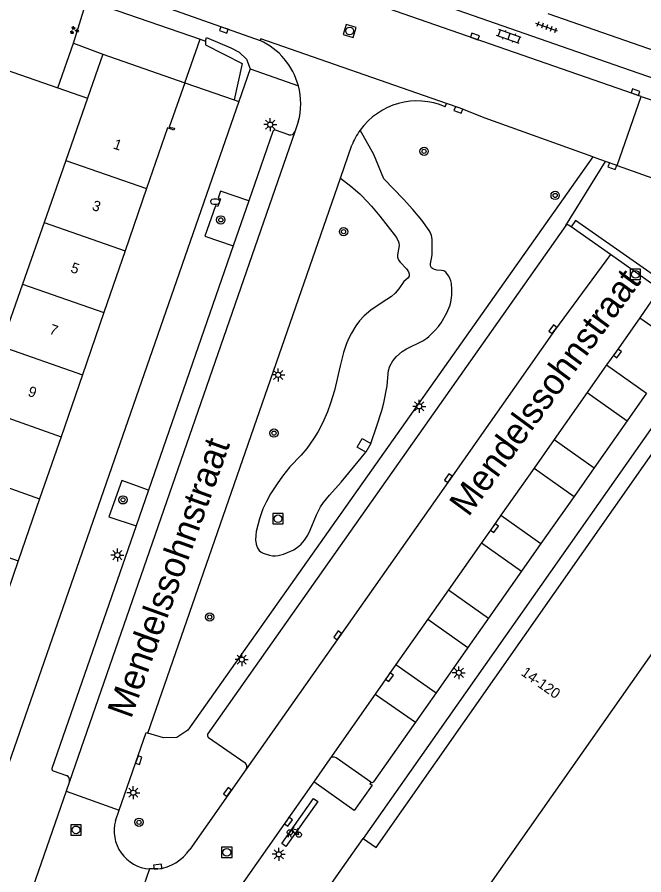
# Model space of a CAD drawing. Extents: x 132999 to 136000, y 398499 to 400501.
# Drawn here: x 133888.3 to 133948.7, y 399543.5 to 399626.2 of the extents above; entities that cross this region are included whole.
import ezdxf

# ---------------------------------------------------------------- set-up
doc = ezdxf.new("R2010")
doc.units = 0
for name, color, linetype in [('gg-afsc-muur', 7, 'Continuous'), ('gg-anno-huisnummerreeks BGT', 7, 'Continuous'), ('gg-anno-openbare ruimte label', 7, 'Continuous'), ('gg-bbg-hoofdgebouw', 7, 'Continuous'), ('gg-bbg-onder overbouw', 7, 'Continuous'), ('gg-bbg-pand overbouw', 7, 'Continuous'), ('gg-bbg-tussenscheiding', 7, 'Continuous'), ('gg-knt-verharding', 7, 'Continuous'), ('gg-knt-verharding nz', 7, 'Continuous'), ('gg-kntw-wadi', 7, 'Continuous'), ('gg-kwrk-uitstroombak niveau min 01', 7, 'Continuous'), ('gt-grn-groengrens', 7, 'Continuous'), ('gt-grn-vlakafsluiter', 7, 'Continuous'), ('gt-grn-weggrens', 7, 'Continuous'), ('gt-symb-boom', 7, 'Continuous'), ('gt-symb-brandkraan', 7, 'Continuous'), ('gt-symb-fietsenrek', 7, 'Continuous'), ('gt-symb-groenvak', 7, 'Continuous'), ('gt-symb-klinker verharding', 7, 'Continuous'), ('gt-symb-kolk', 7, 'Continuous'), ('gt-symb-lichtmast', 7, 'Continuous'), ('gt-symb-rioolschacht', 7, 'Continuous'), ('gt-symb-tegel verharding', 7, 'Continuous')]:
    doc.layers.add(name, color=color, linetype=linetype)

# ---------------------------------------------------------------- blocks, each defined once
blk = doc.blocks.new('gt0-BOOM')
at = {"layer": 'gt-symb-boom'}
for radius in [0.4, 0.2]:
    blk.add_circle((0, 0), radius, dxfattribs=at)
blk = doc.blocks.new('gt0-KOLK')
at = {"layer": 'gt-symb-kolk'}
blk.add_lwpolyline([(0, 0), (0.375, 0), (0.375, 0.4), (-0.375, 0.4), (-0.375, 0), (0, 0)], dxfattribs=at)
blk = doc.blocks.new('gt0-RS')
at = {"layer": 'gt-symb-rioolschacht'}
blk.add_lwpolyline([(-0.5, -0.5), (0.5, -0.5), (0.5, 0.5), (-0.5, 0.5)], close=True, dxfattribs=at)
blk.add_circle((0, 0), 0.375, dxfattribs=at)
blk = doc.blocks.new('gt0-KL1')
at = {"layer": 'gt-symb-klinker verharding'}
for p, q in [((-1.15, 0.3), (1.15, 0.3)), ((-1, -0.3), (-1, 0.3)), ((-0.5, 0.3), (-0.5, 0.45)), ((0, -0.3), (0, 0.3)), ((0.5, 0.3), (0.5, 0.45)), ((1, -0.3), (1, 0.3)), ((-1.15, -0.3), (1.15, -0.3)), ((-0.5, -0.45), (-0.5, -0.3)), ((0.5, -0.45), (0.5, -0.3))]:
    blk.add_line(p, q, dxfattribs=at)
blk = doc.blocks.new('gt0-TEG1')
at = {"layer": 'gt-symb-tegel verharding'}
for p, q in [((-1.125, 0), (1.125, 0)), ((-0.9, -0.25), (-0.9, 0.25)), ((-0.45, -0.25), (-0.45, 0.25)), ((0, -0.25), (0, 0.25)), ((0.45, -0.25), (0.45, 0.25)), ((0.9, -0.25), (0.9, 0.25))]:
    blk.add_line(p, q, dxfattribs=at)
blk = doc.blocks.new('gt0-LMAST')
at = {"layer": 'gt-symb-lichtmast'}
for p, q in [((-0.182, 0.173), (-0.447, 0.438)), ((-0.005, 0.246), (-0.005, 0.621)), ((0.172, 0.173), (0.437, 0.438)), ((-0.255, -0.004), (-0.63, -0.004)), ((-0.182, -0.181), (-0.447, -0.446)), ((-0.005, -0.254), (-0.005, -0.629)), ((0.437, -0.446), (0.172, -0.181)), ((0.245, -0.004), (0.62, -0.004))]:
    blk.add_line(p, q, dxfattribs=at)
blk.add_circle((-0.005, -0.004), 0.25, dxfattribs=at)
blk = doc.blocks.new('gt0-FREK')
at = {"layer": 'gt-symb-fietsenrek'}
for p, q in [((0.757, 0.841), (0.866, 0.816)), ((0.259, 0.762), (0.294, 0.823)), ((0.54, 0.335), (0.259, 0.762)), ((0.294, 0.823), (0.767, 0.714)), ((0.767, 0.714), (0.54, 0.335)), ((0.767, 0.714), (0.84, 0.822)), ((0.895, 0.252), (0.767, 0.714))]:
    blk.add_line(p, q, dxfattribs=at)
for points in [[(0.294, 0.823), (0.36, 0.937), (0.452, 0.935)], [(-0.124, 0), (-0.047, 0.312), (0.053, 0.312), (0.12, 0)], [(0.036, 0.476), (0.228, 0.708), (0.259, 0.762)], [(0.54, 0.335), (0.555, 0.305), (0.895, 0.252)]]:
    blk.add_lwpolyline(points, dxfattribs=at)
for centre in [(0.036, 0.476), (0.895, 0.252)]:
    blk.add_circle(centre, 0.252, dxfattribs=at)
blk = doc.blocks.new('gt0-BR')
at = {"layer": 'gt-symb-brandkraan'}
for centre, radius, start, end in [((-0.244, 0), 0.206, 107.56694, 252.43307), ((0.599, -2.664), 3, 106.89205, 107.56694), ((0, -0.691), 0.938, 73.10799, 106.89205), ((-0.599, -2.664), 3, 72.43309, 73.10799), ((0.244, 0), 0.206, 287.56695, 72.43309), ((0.599, 2.664), 3, 252.43307, 253.10797), ((0, 0.691), 0.938, 253.10797, 286.89206), ((-0.599, 2.664), 3, 286.89206, 287.56695)]:
    blk.add_arc(centre, radius, start, end, dxfattribs=at)
blk = doc.blocks.new('gt0-GRVAK')
at = {"layer": 'gt-symb-groenvak'}
for p, q in [((-0.11, 0.189), (-0.228, 0.24)), ((-0.182, 0.153), (0.088, 0.153)), ((-0.091, 0.211), (-0.156, 0.322)), ((-0.047, 0.214), (-0.047, 0.393)), ((-0.004, 0.211), (0.061, 0.322)), ((0.015, 0.189), (0.133, 0.24)), ((0.262, -0.052), (0.197, 0.059)), ((0.305, -0.049), (0.305, 0.13)), ((0.349, -0.052), (0.414, 0.059)), ((-0.245, -0.228), (-0.363, -0.177)), ((-0.318, -0.264), (-0.047, -0.264)), ((-0.226, -0.206), (-0.291, -0.095)), ((-0.183, -0.203), (-0.183, -0.024)), ((-0.139, -0.206), (-0.074, -0.095)), ((-0.12, -0.228), (-0.002, -0.177)), ((0.243, -0.074), (0.125, -0.023)), ((0.17, -0.11), (0.441, -0.11)), ((0.368, -0.074), (0.486, -0.023))]:
    blk.add_line(p, q, dxfattribs=at)

msp = doc.modelspace()

# ---------------------------------------------------------------- linework, layer by layer
at = {"layer": 'gg-afsc-muur'}
for p, q in [((133885.65, 399621.63), (133892.182, 399619.372)), ((133892.182, 399619.372), (133895.038, 399618.385))]:
    msp.add_line(p, q, dxfattribs=at)
at = {"layer": 'gg-bbg-hoofdgebouw'}
for p, q in [((133896.52, 399622.63), (133895.038, 399618.385)), ((133896.52, 399622.63), (133904.44, 399619.87)), ((133895.038, 399618.385), (133892.94, 399612.375)), ((133892.94, 399612.375), (133890.85, 399606.386)), ((133900.751, 399609.662), (133898.679, 399603.657)), ((133890.85, 399606.386), (133888.77, 399600.429)), ((133898.679, 399603.657), (133896.618, 399597.687)), ((133888.77, 399600.429), (133886.684, 399594.454)), ((133896.618, 399597.687), (133894.551, 399591.699)), ((133894.551, 399591.699), (133892.488, 399585.72)), ((133892.488, 399585.72), (133890.42, 399579.731)), ((133890.42, 399579.731), (133888.356, 399573.751)), ((133888.356, 399573.751), (133886.29, 399567.764)), ((133915.98, 399538.94), (133921.66, 399546.97))]:
    msp.add_line(p, q, dxfattribs=at)
for points in [[(133904.44, 399619.87), (133902.94, 399615.59), (133903.43, 399615.47), (133903.38, 399615.3), (133902.77, 399615.51), (133900.751, 399609.662)], [(133966.43, 399588.9), (133922.87, 399526.89), (133922.51, 399527.139)]]:
    msp.add_lwpolyline(points, dxfattribs=at)
at = {"layer": 'gg-bbg-onder overbouw'}
msp.add_line((133921.66, 399546.97), (133922.9, 399546.1), dxfattribs=at)
msp.add_lwpolyline([(133922.9, 399546.1), (133957.276, 399595.086), (133956.042, 399595.928)], dxfattribs=at)
at = {"layer": 'gg-bbg-pand overbouw'}
msp.add_line((133956.042, 399595.928), (133921.66, 399546.97), dxfattribs=at)
at = {"layer": 'gg-bbg-tussenscheiding'}
for p, q in [((133892.94, 399612.375), (133900.751, 399609.662)), ((133890.85, 399606.386), (133898.679, 399603.657)), ((133888.77, 399600.429), (133896.618, 399597.687)), ((133886.684, 399594.454), (133894.551, 399591.699)), ((133884.601, 399588.487), (133892.488, 399585.72)), ((133882.516, 399582.512), (133890.42, 399579.731)), ((133880.432, 399576.543), (133888.356, 399573.751))]:
    msp.add_line(p, q, dxfattribs=at)
at = {"layer": 'gg-knt-verharding'}
for p, q in [((133948.487, 399618.544), (133916.38, 399629.697)), ((133894.984, 399627.864), (133905.901, 399624.062)), ((133939.478, 399626.553), (133975.629, 399613.978)), ((133905.901, 399624.062), (133906.419, 399623.881)), ((133910.757, 399621.211), (133909.654, 399618.043)), ((133909.654, 399618.043), (133887.447, 399554.227)), ((133929.573, 399617.554), (133929.696, 399617.858)), ((133946.149, 399611.875), (133948.487, 399618.544)), ((133915.387, 399616.083), (133915.048, 399615.138)), ((133912.932, 399615.167), (133910.609, 399608.467)), ((133914.482, 399614.842), (133913.189, 399615.292)), ((133919.449, 399610.651), (133920.555, 399613.835)), ((133944.122, 399612.602), (133943.814, 399612.713)), ((133945.043, 399612.271), (133944.122, 399612.602)), ((133946.149, 399611.875), (133945.043, 399612.271)), ((133946.149, 399611.875), (133950.614, 399610.306)), ((133900.853, 399557.13), (133919.449, 399610.651)), ((133910.609, 399608.467), (133909.101, 399604.121)), ((133941.196, 399606.087), (133906.635, 399557.016)), ((133941.714, 399605.958), (133941.468, 399606.13)), ((133945.519, 399603.288), (133941.714, 399605.958)), ((133909.101, 399604.121), (133900.934, 399580.573)), ((133950.251, 399599.964), (133945.519, 399603.288)), ((133949.004, 399589.932), (133947.129, 399587.263)), ((133947.129, 399587.263), (133943.939, 399582.722)), ((133943.939, 399582.722), (133942.003, 399579.965)), ((133900.934, 399580.573), (133899.734, 399577.113)), ((133942.003, 399579.965), (133938.811, 399575.422)), ((133899.734, 399577.113), (133891.615, 399553.704)), ((133938.811, 399575.422), (133936.939, 399572.756)), ((133936.939, 399572.756), (133933.748, 399568.213)), ((133933.748, 399568.213), (133931.758, 399565.38)), ((133931.758, 399565.38), (133928.685, 399561.005)), ((133928.685, 399561.005), (133926.693, 399558.17)), ((133926.693, 399558.17), (133922.661, 399552.43)), ((133906.719, 399556.713), (133910.251, 399554.243)), ((133918.441, 399554.645), (133916.885, 399552.429)), ((133922.382, 399552.381), (133919.052, 399554.734)), ((133891.734, 399553.472), (133893.021, 399553.033)), ((133910.351, 399553.639), (133904.905, 399545.905)), ((133893.293, 399552.466), (133892.968, 399551.516)), ((133916.885, 399552.429), (133908.107, 399539.951)), ((133892.968, 399551.516), (133888.301, 399538.1)), ((133892.968, 399551.516), (133898.093, 399549.695)), ((133897.751, 399548.673), (133898.093, 399549.695)), ((133901.039, 399544.023), (133898.762, 399537.561)), ((133901.835, 399544.035), (133901.039, 399544.023))]:
    msp.add_line(p, q, dxfattribs=at)
for points in [[(133884.975, 399633.197), (133901.862, 399627.403), (133904.699, 399626.414), (133911.695, 399623.933)], [(133956.985, 399615.592), (133956.469, 399617.937), (133945.857, 399621.577), (133927.954, 399627.834), (133917.944, 399631.265), (133916.38, 399629.697)], [(133906.419, 399623.881), (133906.539, 399624.226), (133908.891, 399623.226), (133909.691, 399622.8), (133910.397, 399622.14), (133910.757, 399621.211)], [(133929.696, 399617.858), (133911.77, 399624.114), (133911.695, 399623.933)], [(133943.814, 399612.713), (133933.417, 399616.443), (133930.902, 399617.428), (133929.696, 399617.858)], [(133910.609, 399608.467), (133907.887, 399609.39), (133907.662, 399608.73), (133907.885, 399608.67), (133907.634, 399607.91), (133907.402, 399607.983), (133906.377, 399605.061), (133909.101, 399604.121)], [(133900.934, 399580.573), (133898.34, 399581.486), (133897.099, 399578), (133899.734, 399577.113)], [(133898.093, 399549.695), (133900.706, 399557.178), (133900.853, 399557.13)], [(133922.382, 399552.381), (133922.302, 399552.25), (133922.529, 399552.107), (133920.788, 399549.657), (133916.885, 399552.429)]]:
    msp.add_lwpolyline(points, dxfattribs=at)
for centre, radius, start, end in [((133908.936, 399617.842), 6.687, 15.01451, 65.63591), ((133908.941, 399617.843), 6.682, 344.72687, 15.01054), ((133926.882, 399611.287), 6.821, 66.76372, 144.13198), ((133913.121, 399615.105), 0.199, 69.97375, 161.90109), ((133914.592, 399615.32), 0.491, 257.01574, 338.20053), ((133926.907, 399611.27), 6.851, 144.14503, 158.01488), ((133941.352, 399605.979), 0.19, 52.56795, 145.39894), ((133906.95, 399556.94), 0.324, 166.49681, 224.49289), ((133909.971, 399553.886), 0.454, 326.95881, 51.84275), ((133918.794, 399554.367), 0.449, 54.87402, 141.70114), ((133891.805, 399553.655), 0.196, 165.44585, 248.86354), ((133892.845, 399552.6), 0.468, 343.38816, 67.86756), ((133922.492, 399552.572), 0.22, 239.95403, 319.9682), ((133901.283, 399547.683), 3.668, 164.33844, 266.18958), ((133901.39, 399548.221), 4.209, 276.0688, 326.62411)]:
    msp.add_arc(centre, radius, start, end, dxfattribs=at)
at = {"layer": 'gg-knt-verharding nz'}
for p, q in [((133915.048, 399615.138), (133893.293, 399552.466)), ((133950.251, 399599.964), (133948.343, 399597.199)), ((133948.343, 399597.199), (133952.203, 399594.488)), ((133945.142, 399592.645), (133943.27, 399589.973)), ((133945.142, 399592.645), (133949.004, 399589.932)), ((133943.27, 399589.973), (133940.078, 399585.434)), ((133943.27, 399589.973), (133947.129, 399587.263)), ((133940.078, 399585.434), (133938.137, 399582.681)), ((133940.078, 399585.434), (133943.939, 399582.722)), ((133938.137, 399582.681), (133934.941, 399578.14)), ((133938.137, 399582.681), (133942.003, 399579.965)), ((133934.941, 399578.14), (133938.811, 399575.422)), ((133933.069, 399575.474), (133929.868, 399570.939)), ((133933.069, 399575.474), (133936.939, 399572.756)), ((133929.868, 399570.939), (133927.88, 399568.104)), ((133929.868, 399570.939), (133933.748, 399568.213)), ((133927.88, 399568.104), (133924.799, 399563.735)), ((133927.88, 399568.104), (133931.758, 399565.38)), ((133924.799, 399563.735), (133922.821, 399560.89)), ((133924.799, 399563.735), (133928.685, 399561.005)), ((133922.821, 399560.89), (133918.441, 399554.645)), ((133922.821, 399560.89), (133926.693, 399558.17))]:
    msp.add_line(p, q, dxfattribs=at)
for points in [[(133945.519, 399603.288), (133940.106, 399595.962), (133930.038, 399581.612), (133919.348, 399566.442), (133910.351, 399553.639)], [(133948.343, 399597.199), (133946.022, 399593.873), (133945.142, 399592.645)], [(133934.941, 399578.14), (133934.161, 399577.01), (133933.069, 399575.474)], [(133917.259, 399550.528), (133914.198, 399546.176), (133913.789, 399546.464), (133916.85, 399550.815), (133917.259, 399550.528)]]:
    msp.add_lwpolyline(points, dxfattribs=at)
at = {"layer": 'gg-kntw-wadi'}
for points in [[(133922.393, 399585.073), (133922.95, 399586.683), (133923.442, 399588.254), (133923.632, 399589), (133923.95, 399590.63), (133924.048, 399591.815), (133924.091, 399592.099), (133924.233, 399592.538), (133924.518, 399593.045), (133924.87, 399593.459), (133925.424, 399593.928), (133925.825, 399594.196), (133927.407, 399594.976), (133927.793, 399595.23), (133927.984, 399595.385), (133928.644, 399596.023), (133928.921, 399596.349), (133929.173, 399596.692), (133929.737, 399597.675), (133930.015, 399598.356), (133930.106, 399598.688), (133930.204, 399599.371), (133930.212, 399599.931), (133930.158, 399600.497), (133930.097, 399600.758), (133930.007, 399601.006), (133929.883, 399601.243), (133929.624, 399601.58), (133929.436, 399601.711), (133929.217, 399601.767), (133928.747, 399601.793), (133928.527, 399601.832), (133928.336, 399601.933), (133928.256, 399602.018), (133928.162, 399602.208), (133928.138, 399602.404), (133928.293, 399603.259), (133928.292, 399604.785), (133928.236, 399605.113), (133928.114, 399605.436), (133928.023, 399605.598), (133927.304, 399606.602), (133926.447, 399607.647), (133925.554, 399608.648), (133923.65, 399610.61), (133922.68, 399612.944), (133921.355, 399615.283)], [(133919.449, 399610.651), (133920.46, 399609.895), (133921.342, 399609.147), (133921.526, 399608.967), (133922.458, 399607.965), (133923.269, 399606.995), (133924.866, 399604.938), (133925.054, 399604.528), (133925.087, 399604.409), (133925.114, 399604.17), (133924.948, 399603.277), (133924.957, 399603.047), (133924.985, 399602.927), (133925.079, 399602.716), (133925.207, 399602.54), (133925.832, 399601.916), (133926.009, 399601.631), (133926.079, 399601.445), (133926.073, 399601.194), (133925.965, 399601.01), (133925.587, 399600.692), (133925.101, 399599.975), (133924.749, 399599.553), (133924.372, 399599.246), (133923.483, 399598.678), (133922.387, 399597.936), (133921.742, 399597.392), (133921.296, 399596.906), (133920.932, 399596.415), (133920.509, 399595.717), (133920.22, 399595.151), (133919.997, 399594.606), (133919.757, 399593.857), (133919.424, 399592.569), (133918.872, 399590.17), (133918.5, 399588.949), (133918.199, 399588.112), (133917.721, 399587.027), (133917.301, 399586.219), (133916.864, 399585.499), (133916.216, 399584.582), (133915.674, 399583.948), (133914.573, 399582.811), (133913.849, 399581.896), (133913.336, 399581.187), (133912.715, 399580.2), (133912.305, 399579.471), (133911.968, 399578.776), (133911.635, 399577.805), (133911.325, 399576.574), (133911.273, 399576.181), (133911.267, 399575.781), (133911.319, 399575.365), (133911.371, 399575.149), (133911.467, 399574.922), (133911.611, 399574.737), (133911.794, 399574.589), (133912.007, 399574.472), (133912.617, 399574.285), (133912.903, 399574.242), (133913.175, 399574.233), (133913.437, 399574.254), (133913.956, 399574.378), (133914.358, 399574.534), (133914.942, 399574.818), (133915.442, 399575.156), (133915.667, 399575.363), (133915.981, 399575.738), (133916.292, 399576.228), (133916.533, 399576.714), (133917.128, 399578.181), (133917.53, 399578.939), (133917.815, 399579.362), (133918.4, 399580.091), (133919.513, 399581.345), (133921.92, 399584.217)]]:
    msp.add_lwpolyline(points, dxfattribs=at)
at = {"layer": 'gg-kwrk-uitstroombak niveau min 01'}
msp.add_line((133922.393, 399585.073), (133921.92, 399584.217), dxfattribs=at)
msp.add_lwpolyline([(133921.92, 399584.217), (133921.07, 399584.71), (133921.559, 399585.559), (133922.393, 399585.073)], dxfattribs=at)
at = {"layer": 'gt-grn-groengrens'}
for p, q in [((133893.68, 399623.673), (133894.984, 399627.864)), ((133892.182, 399619.372), (133893.68, 399623.673)), ((133893.68, 399623.673), (133896.52, 399622.63)), ((133904.44, 399619.87), (133905.901, 399624.062)), ((133904.44, 399619.87), (133909.2, 399618.202)), ((133909.2, 399618.202), (133909.654, 399618.043)), ((133941.196, 399606.087), (133945.043, 399612.271))]:
    msp.add_line(p, q, dxfattribs=at)
for points in [[(133906.419, 399623.881), (133906.419, 399623.517), (133909.957, 399621.735), (133909.2, 399618.202)], [(133943.814, 399612.713), (133904.714, 399557.415), (133903.649, 399556.694), (133902.392, 399556.682), (133900.853, 399557.13)], [(133967.169, 399590.956), (133955.523, 399599.256), (133954.547, 399597.893), (133942.144, 399606.573), (133941.714, 399605.958)]]:
    msp.add_lwpolyline(points, dxfattribs=at)
at = {"layer": 'gt-grn-vlakafsluiter'}
msp.add_line((133948.487, 399618.544), (133953.115, 399616.936), dxfattribs=at)
at = {"layer": 'gt-grn-weggrens'}
msp.add_line((133910.757, 399621.211), (133915.395, 399619.574), dxfattribs=at)

# ---------------------------------------------------------------- block references
at = {"layer": 'gt-symb-boom'}
for p in [(133927.527, 399613.25), (133940.177, 399608.991), (133907.908, 399606.634), (133919.757, 399605.496), (133913.039, 399586.067), (133898.463, 399579.627), (133906.837, 399568.324), (133900.012, 399548.526)]:
    msp.add_blockref('gt0-BOOM', p, dxfattribs=at)
at = {"layer": 'gt-symb-brandkraan'}
msp.add_blockref('gt0-BR', (133907.361, 399608.393), dxfattribs=at)
at = {"layer": 'gt-symb-fietsenrek'}
msp.add_blockref('gt0-FREK', (133914.537, 399547.078), dxfattribs=at)
at = {"layer": 'gt-symb-groenvak'}
msp.add_blockref('gt0-GRVAK', (133893.737, 399624.923), dxfattribs=at)
at = {"layer": 'gt-symb-klinker verharding', "rotation": 160.36929772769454}
msp.add_blockref('gt0-KL1', (133935.712, 399624.323), dxfattribs=at)
at = {"layer": 'gt-symb-kolk'}
for p, rotation in [((133908.273, 399625.143), 160.43194312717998), ((133932.375, 399624.139), -19.087244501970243), ((133947.855, 399618.767), -19.14137379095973), ((133930.902, 399617.428), 160.39882751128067), ((133945.761, 399612.008), 160.91275549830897), ((133940.106, 399595.962), 53.540077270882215), ((133946.022, 399593.873), -125.60615391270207), ((133930.038, 399581.612), 54.944513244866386), ((133934.161, 399577.01), -125.40916375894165), ((133919.348, 399566.442), 54.828166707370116), ((133924.019, 399562.629), -124.56296767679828), ((133899.794, 399554.57), -109.23368461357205), ((133908.717, 399551.331), 54.69592085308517), ((133914.269, 399548.696), -125.16523654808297), ((133901.835, 399544.035), 5.28502197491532)]:
    msp.add_blockref('gt0-KOLK', p, dxfattribs=dict(at, rotation=rotation))
at = {"layer": 'gt-symb-lichtmast'}
for p in [(133912.681, 399615.824), (133913.454, 399591.683), (133927.063, 399588.651), (133897.928, 399574.303), (133909.933, 399564.221), (133930.879, 399562.945), (133899.467, 399551.379), (133913.51, 399545.44)]:
    msp.add_blockref('gt0-LMAST', p, dxfattribs=at)
at = {"layer": 'gt-symb-rioolschacht', "rotation": -17.27542027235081}
msp.add_blockref('gt0-RS', (133920.343, 399624.859), dxfattribs=at)
at = {"layer": 'gt-symb-rioolschacht'}
for p in [(133947.929, 399601.377), (133913.423, 399577.804), (133893.942, 399547.79), (133908.489, 399545.624)]:
    msp.add_blockref('gt0-RS', p, dxfattribs=at)
at = {"layer": 'gt-symb-tegel verharding', "rotation": 160.00710602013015}
msp.add_blockref('gt0-TEG1', (133939.355, 399625.208), dxfattribs=at)

# ---------------------------------------------------------------- texts
at = {"layer": 'gg-anno-huisnummerreeks BGT'}
for s, rotation, p in [('1', 341, (133897.449, 399613.542)), ('3', 341, (133895.405, 399607.62)), ('5', 341, (133893.335, 399601.623)), ('7', 341, (133891.279, 399595.668)), ('9', 341, (133889.215, 399589.688)), ('14-120', 324.9, (133936.814, 399562.776))]:
    msp.add_text(s, height=1, rotation=rotation, dxfattribs=at).set_placement(p)
at = {"layer": 'gg-anno-openbare ruimte label'}
for rotation, p in [(53.7, (133931.806, 399577.909)), (70.2, (133899.247, 399558.435))]:
    msp.add_text('Mendelssohnstraat', height=2.5, rotation=rotation, dxfattribs=at).set_placement(p)

doc.saveas('drawing.dxf')
